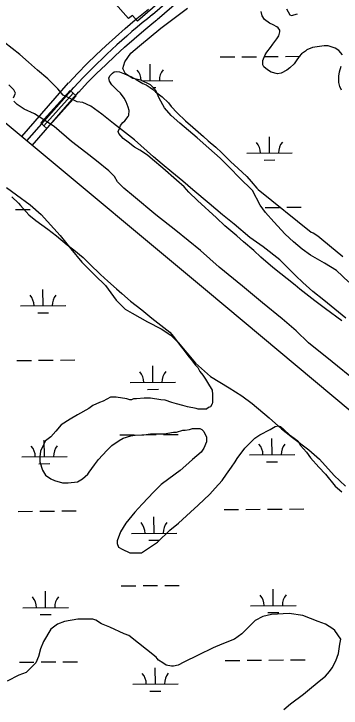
# Model space of a CAD drawing. Extents: x 3568792 to 3606828, y 529143 to 554785.
# Drawn here: x 3582217 to 3582938, y 544177 to 545708 of the extents above; entities that cross this region are included whole.
import ezdxf

# ---------------------------------------------------------------- set-up
doc = ezdxf.new("R2010")
doc.units = 0
for name, color, linetype in [('V-BRDG-OTLN', 7, 'Continuous'), ('V-ROAD-CNTR', 7, 'Continuous'), ('V-SITE-VEGE', 7, 'Continuous'), ('V-TOPO-SHOR', 7, 'Continuous'), ('V-WETL-SWMP', 7, 'Continuous')]:
    doc.layers.add(name, color=color, linetype=linetype)

msp = doc.modelspace()

# ---------------------------------------------------------------- linework, layer by layer
at = {"layer": 'V-BRDG-OTLN'}
msp.add_line((3582282.7, 545461.1), (3582347.3, 545532.9), dxfattribs=at)
msp.add_lwpolyline([(3582275.9, 545467.7), (3582341, 545538.8), (3582347.3, 545532.9), (3582353.8, 545526.8), (3582289.4, 545454.6), (3582282.7, 545461.1)], close=True, dxfattribs=at)
at = {"layer": 'V-ROAD-CNTR'}
for points in [[(3583655.6, 544247.7), (3583155.6, 544666.9), (3582643.8, 545095.4), (3582232.7, 545438.3), (3581647.3, 545925.8), (3581148.3, 546341.2), (3580545.7, 546846.9)], [(3582522.5, 545706.4), (3583094.3, 546201.3), (3583721.2, 546756.1)], [(3582532.3, 545695), (3583104.1, 546190), (3583256.8, 546325.1)], [(3582337.8, 545555.9), (3582357.5, 545576.8), (3582377.8, 545597.2), (3582398.3, 545617.2), (3582419.1, 545637.1), (3582440.4, 545656.5), (3582461.9, 545675.4), (3582483.8, 545694.2), (3582506, 545712.4), (3582513.2, 545718.1)], [(3582359.6, 545535.3), (3582379.1, 545556), (3582398.9, 545575.9), (3582419.1, 545595.6), (3582439.6, 545615.2), (3582460.4, 545634.2), (3582481.6, 545652.8), (3582503.1, 545671.2), (3582524.8, 545689.1), (3582531.8, 545694.6)], [(3582234.2, 545437.5), (3582337.4, 545555.5)], [(3582245.5, 545427.6), (3582348.7, 545545.6)], [(3582256.8, 545417.7), (3582360, 545535.8)]]:
    msp.add_lwpolyline(points, dxfattribs=at)
msp.add_arc((3583540.8, 544430.9), 1632.1, 128.6042, 136.9222, dxfattribs=at)
at = {"layer": 'V-SITE-VEGE'}
for points in [[(3582941.2, 545617.7), (3582933.1, 545627.2), (3582925.1, 545632.2), (3582909.5, 545637.3), (3582900.5, 545637.3), (3582884.9, 545635.3), (3582874.9, 545633.2), (3582862.4, 545628.2), (3582859.4, 545625.7), (3582850.8, 545619.7), (3582845.8, 545613.7), (3582838.8, 545604.1), (3582834.3, 545597.6), (3582825.2, 545588.6), (3582818.2, 545583.6), (3582806.1, 545577), (3582797.6, 545575.5), (3582783.6, 545579.1), (3582775.5, 545584.1), (3582767.5, 545590.6), (3582765.5, 545595.6), (3582765.5, 545604.7), (3582767, 545608.2), (3582770.5, 545617.7), (3582774, 545623.2), (3582782.1, 545633.3), (3582787.6, 545640.8), (3582796.6, 545652.3), (3582801.1, 545659.4), (3582803.1, 545668.4), (3582802.6, 545671.9), (3582799.1, 545676.9), (3582796.1, 545679.4), (3582788.1, 545683.4), (3582780.1, 545687), (3582769, 545695), (3582764, 545703.5), (3582761.5, 545713.1)], [(3582939.6, 545030.5), (3582903.9, 545057.6), (3582880.4, 545075.2), (3582847.2, 545100.8), (3582836.7, 545109.3), (3582787.5, 545148.5), (3582761.4, 545171), (3582745.9, 545186.1), (3582722.8, 545205.2), (3582708.2, 545218.2), (3582681.6, 545240.3), (3582663.6, 545257.9), (3582621.4, 545296), (3582602.4, 545314.6), (3582591.8, 545326.1), (3582574.8, 545340.7), (3582545.2, 545367.8), (3582522.1, 545386.9), (3582511, 545396.4), (3582494, 545407.5), (3582482.9, 545414), (3582468.4, 545424.5), (3582457.8, 545432.6), (3582448.3, 545443.6), (3582446.8, 545448.1), (3582449.3, 545455.1), (3582451.8, 545461.7), (3582456.8, 545468.2), (3582461.4, 545472.2), (3582468.4, 545481.2), (3582469.9, 545484.2), (3582470.9, 545494.3), (3582468.9, 545501.8), (3582463.9, 545513.9), (3582459.9, 545521.9), (3582451.8, 545532.9), (3582444.3, 545539.5), (3582432.8, 545551), (3582427.7, 545559), (3582426.2, 545566.6), (3582428.7, 545571.6), (3582434.3, 545577.1), (3582437.8, 545580.1), (3582443.3, 545580.6), (3582449.8, 545579.6), (3582460.4, 545575.6), (3582475.9, 545568.6), (3582486, 545563), (3582501, 545554.5), (3582508, 545551.5), (3582517.1, 545545.5), (3582522.1, 545542), (3582529.1, 545535.9)], [(3582938.6, 545539.4), (3582935.1, 545547.4), (3582933.1, 545556.5), (3582933.1, 545570.5), (3582934.6, 545580), (3582938.1, 545592.1)], [(3582529.1, 545535.9), (3582543.7, 545524.9), (3582557.2, 545511.8), (3582563.2, 545503.3), (3582576.3, 545489.8), (3582594.8, 545472.2), (3582610.9, 545458.1), (3582635, 545437.6), (3582645, 545428), (3582662.1, 545413.5), (3582674.6, 545401.9), (3582695.2, 545381.3), (3582710.3, 545367.8), (3582730.3, 545349.2), (3582739.9, 545338.2), (3582751.9, 545323.6), (3582754.9, 545320.1), (3582871.9, 545226.7), (3582876.4, 545225.2), (3582886.4, 545218.2), (3582895.4, 545211.2), (3582912.5, 545196.6), (3582941.6, 545172.5)], [(3582212, 545304), (3582226.7, 545290.4), (3582231.2, 545284.8), (3582249.3, 545264.4), (3582265.2, 545251.9), (3582291.2, 545232.7), (3582310.5, 545218), (3582334.3, 545198.7), (3582349, 545187.4), (3582369.4, 545170.4), (3582384.1, 545155.7), (3582407.8, 545133), (3582423.7, 545118.3), (3582442.9, 545101.3), (3582454.3, 545091.1), (3582473.5, 545074.1), (3582498.4, 545054.9), (3582521.1, 545036.8), (3582560.7, 545006.2), (3582568.6, 544996), (3582583.3, 544976.8), (3582592.4, 544965.4), (3582602.6, 544951.8), (3582608.2, 544945), (3582616.1, 544933.7), (3582621.8, 544928.1), (3582626.3, 544919), (3582633.1, 544911.1), (3582638.8, 544902), (3582643.3, 544895.2)], [(3582643.3, 544895.2), (3582653.5, 544878.2), (3582654.6, 544868.1), (3582654.6, 544851.1), (3582653.5, 544847.7), (3582650.1, 544840.9), (3582645.6, 544839.7), (3582641, 544836.4), (3582622.9, 544836.4), (3582618.4, 544837.5), (3582599.2, 544840.9), (3582589, 544844.3), (3582575.4, 544847.7), (3582565.2, 544851.1), (3582550.5, 544855.6), (3582540.3, 544856.7), (3582517.6, 544860.1), (3582504, 544860.1), (3582487.1, 544859), (3582480.3, 544859), (3582475.7, 544856.8), (3582472.3, 544856.8), (3582465.6, 544859), (3582441.8, 544862.4), (3582429.3, 544862.4), (3582413.5, 544853.4), (3582405.5, 544851.1), (3582390.8, 544844.3), (3582381.8, 544837.5), (3582356.9, 544823.9), (3582341, 544813.7), (3582320.6, 544801.3), (3582309.3, 544787.7), (3582298, 544775.3), (3582286.6, 544766.2), (3582278.7, 544751.5), (3582275.3, 544743.6), (3582274.2, 544731.1), (3582274.2, 544719.8), (3582279.8, 544701.7), (3582286.6, 544690.3), (3582298, 544682.4), (3582305.9, 544679), (3582324, 544673.3), (3582336.5, 544673.3), (3582356.8, 544675.6), (3582368.2, 544682.4), (3582379.5, 544692.6), (3582382.9, 544697.1), (3582394.2, 544713), (3582403.3, 544725.4), (3582421.4, 544744.7), (3582432.7, 544756), (3582448.6, 544767.3), (3582457.6, 544771.8), (3582474.6, 544777.5), (3582483.7, 544778.6), (3582502.9, 544779.8), (3582517.6, 544782), (3582548.2, 544782), (3582568.6, 544785.4), (3582575.4, 544785.4), (3582589, 544789.9), (3582594.6, 544789.9), (3582603.7, 544791.1), (3582610.5, 544793.3), (3582626.3, 544793.3), (3582630.9, 544791.1), (3582635.4, 544786.5), (3582641, 544774.1), (3582641, 544763.9), (3582635.4, 544750.3), (3582629.7, 544741.2), (3582610.5, 544725.4), (3582595.7, 544711.8), (3582583.3, 544700.5), (3582558.4, 544682.4), (3582541.4, 544669.9), (3582525.5, 544654.1), (3582499.5, 544626.9), (3582483.6, 544608.8), (3582463.3, 544585), (3582451.9, 544565.8), (3582444, 544545.4), (3582444, 544539.7), (3582447.4, 544531.8), (3582455.3, 544527.3), (3582472.3, 544519.3), (3582498.3, 544519.3), (3582515.3, 544530.7), (3582533.4, 544543.1), (3582560.6, 544569.2), (3582579.9, 544585), (3582605.9, 544608.8), (3582622.9, 544624.6), (3582648.9, 544648.4), (3582660.3, 544662), (3582676.1, 544679), (3582685.2, 544692.6), (3582696.5, 544708.4), (3582704.4, 544719.7)], [(3582704.4, 544719.7), (3582709, 544727.6), (3582726, 544750.3), (3582747.5, 544771.8), (3582758.8, 544779.7), (3582781.4, 544791), (3582792.8, 544797.8), (3582799.6, 544799), (3582804.1, 544797.8), (3582812, 544791), (3582824.5, 544779.7), (3582834.6, 544771.8), (3582842.6, 544766.1), (3582848.2, 544755.9), (3582861.8, 544741.2), (3582870.9, 544728.8), (3582889, 544708.4), (3582903.7, 544692.5), (3582925.2, 544666.5), (3582939.9, 544654)], [(3582811.9, 544174), (3582826.7, 544186.4), (3582855, 544207.9), (3582873.1, 544222.7), (3582893.5, 544239.6), (3582903.6, 544247.6), (3582912.7, 544257.8), (3582918.4, 544265.7), (3582926.3, 544281.5), (3582932, 544297.4), (3582935.4, 544317.8), (3582937.6, 544329.1), (3582924, 544348.3), (3582919.5, 544351.7), (3582903.7, 544361.9), (3582887.8, 544367.6), (3582853.8, 544381.2), (3582823.3, 544385.7), (3582784.8, 544383.4), (3582765.5, 544378.9), (3582748.5, 544369.9), (3582719.1, 544340.4), (3582703.3, 544329.1), (3582674.9, 544317.8), (3582655.7, 544309.9), (3582622.9, 544294), (3582591.2, 544278.2), (3582578.7, 544271.4), (3582568.5, 544269.1), (3582564, 544269.1), (3582552.7, 544271.4), (3582544.7, 544277), (3582535.7, 544282.7), (3582532.3, 544286.1), (3582530, 544289.5), (3582470, 544337.1), (3582459.8, 544340.5), (3582428.1, 544355.2), (3582410, 544363.1), (3582397.6, 544371), (3582390.8, 544373.3), (3582357.9, 544373.3), (3582328.5, 544367.6), (3582312.6, 544362), (3582297.9, 544350.7), (3582282.1, 544323.5), (3582275.3, 544307.6), (3582270.7, 544290.7), (3582265.1, 544277.1), (3582243.6, 544255.6), (3582227.7, 544249.9), (3582201.7, 544236.3)]]:
    msp.add_lwpolyline(points, dxfattribs=at)
at = {"layer": 'V-TOPO-SHOR'}
for points in [[(3582948.8, 545037), (3582899.9, 545076.1), (3582875.7, 545095.6), (3582853.5, 545115.1), (3582838, 545130.1), (3582802.8, 545165.1), (3582766, 545194.1), (3582736.9, 545214.8), (3582702.1, 545244.3), (3582676.4, 545264.8), (3582646.9, 545289.4), (3582611.1, 545319.9), (3582589.3, 545338.9), (3582565.1, 545358.5), (3582543.8, 545376), (3582524.5, 545392.1), (3582482.4, 545430.1), (3582455.8, 545450.6), (3582436.4, 545465.7), (3582410.8, 545486.2), (3582386, 545504.3), (3582369, 545512), (3582355.8, 545514.1), (3582325.1, 545528.4), (3582313.6, 545542.3), (3582291.4, 545564.8), (3582268.6, 545583.8), (3582248.8, 545601.3), (3582229.5, 545617.8), (3582195.6, 545644.9)], [(3582215.9, 545522.4), (3582220, 545532.7), (3582216.7, 545540.1), (3582205.6, 545551.1)], [(3582968.7, 544899.5), (3582918.3, 544940.2), (3582866, 544982.3), (3582839, 545008.7), (3582808, 545035.3), (3582764.9, 545070.4), (3582720.4, 545107.5), (3582669.5, 545149.5), (3582627.9, 545185.6), (3582573.7, 545230.2), (3582529.6, 545264.3), (3582480.2, 545305.9), (3582458.9, 545323.4), (3582444.9, 545337.4), (3582438.3, 545349.3), (3582426.2, 545361.3), (3582398.6, 545383.8), (3582375.4, 545401.9), (3582343.9, 545426), (3582305.1, 545459.1), (3582261.9, 545487.3), (3582239, 545497.5), (3582224, 545507.6), (3582216.3, 545515)]]:
    msp.add_lwpolyline(points, dxfattribs=at)
at = {"layer": 'V-WETL-SWMP'}
for p, q in [((3582671.5, 545612.6), (3582703.5, 545612.9)), ((3582719.5, 545613), (3582751.5, 545613.3)), ((3582767.5, 545613.4), (3582799.5, 545613.7)), ((3582815.5, 545613.8), (3582847.5, 545614.1)), ((3582517.3, 545560.6), (3582517, 545596.6)), ((3582498.7, 545560.4), (3582567.3, 545561)), ((3582523.3, 545545.2), (3582529.4, 545545.2)), ((3582780.1, 545400.9), (3582779.8, 545436.9)), ((3582730.1, 545400.5), (3582830.1, 545401.3)), ((3582768.2, 545385.4), (3582792.2, 545385.6)), ((3582220.4, 545276.1), (3582252.4, 545276.4)), ((3582770.3, 545280.7), (3582802.3, 545281)), ((3582818.3, 545281.2), (3582850.3, 545281.4)), ((3582281.1, 545064), (3582280.8, 545100)), ((3582231.1, 545063.6), (3582331.1, 545064.5)), ((3582269.2, 545048.5), (3582293.2, 545048.7)), ((3582223.2, 544943.5), (3582255.2, 544943.7)), ((3582271.2, 544943.9), (3582303.2, 544944.1)), ((3582319.2, 544944.3), (3582351.2, 544944.6)), ((3582523, 544895.3), (3582522.7, 544931.3)), ((3582473, 544894.8), (3582573, 544895.7)), ((3582511.1, 544879.7), (3582535.1, 544879.9)), ((3582283.9, 544731.4), (3582283.6, 544767.4)), ((3582450.5, 544779.2), (3582482.5, 544779.5)), ((3582498.5, 544779.6), (3582530.5, 544779.9)), ((3582546.5, 544780), (3582578.5, 544780.3)), ((3582785.8, 544735.6), (3582785.5, 544771.6)), ((3582233.9, 544731), (3582333.9, 544731.8)), ((3582735.8, 544735.2), (3582835.8, 544736)), ((3582272, 544715.8), (3582296, 544716)), ((3582773.9, 544720.1), (3582797.9, 544720.3)), ((3582679.9, 544614.6), (3582711.9, 544614.9)), ((3582727.9, 544615), (3582759.9, 544615.3)), ((3582775.9, 544615.4), (3582807.9, 544615.7)), ((3582823.9, 544615.9), (3582855.9, 544616.1)), ((3582226.1, 544610.8), (3582258, 544611.1)), ((3582274, 544611.2), (3582306, 544611.5)), ((3582322, 544611.6), (3582354, 544611.9)), ((3582525.8, 544562.6), (3582525.5, 544598.6)), ((3582475.8, 544562.2), (3582575.8, 544563)), ((3582513.9, 544547.1), (3582537.9, 544547.3)), ((3582453.4, 544446.5), (3582485.4, 544446.8)), ((3582501.4, 544447), (3582533.3, 544447.2)), ((3582549.3, 544447.4), (3582581.3, 544447.6)), ((3582286.7, 544398.7), (3582286.4, 544434.7)), ((3582788.6, 544402.9), (3582788.3, 544438.9)), ((3582738.6, 544402.5), (3582838.6, 544403.4)), ((3582236.7, 544398.3), (3582336.7, 544399.1)), ((3582776.7, 544387.4), (3582800.7, 544387.6)), ((3582274.8, 544383.2), (3582298.8, 544383.4)), ((3582228.9, 544278.1), (3582260.9, 544278.4)), ((3582276.9, 544278.6), (3582308.9, 544278.8)), ((3582324.9, 544279), (3582356.9, 544279.2)), ((3582682.7, 544282), (3582714.7, 544282.2)), ((3582730.7, 544282.4), (3582762.7, 544282.7)), ((3582778.7, 544282.8), (3582810.7, 544283.1)), ((3582826.7, 544283.2), (3582858.7, 544283.5)), ((3582528.6, 544229.9), (3582528.3, 544265.9)), ((3582478.6, 544229.5), (3582578.6, 544230.4)), ((3582516.7, 544214.4), (3582540.7, 544214.6))]:
    msp.add_line(p, q, dxfattribs=at)
for points in [[(3582533.3, 545729.9), (3582489.5, 545691.4), (3582478.4, 545704.1), (3582469.6, 545697.2), (3582434.6, 545736.2)], [(3582742.5, 545318.5), (3582713.3, 545346.6), (3582693.4, 545367.2), (3582671.1, 545389.3), (3582646.3, 545411.9), (3582620.5, 545434.6), (3582582.5, 545466.8), (3582563.6, 545483.4), (3582548.6, 545500.5), (3582536.6, 545521.9), (3582529.5, 545538.8), (3582517.8, 545550.9), (3582496.3, 545561.6), (3582478.6, 545565.4), (3582462.4, 545575.5), (3582456.7, 545587), (3582461.4, 545602.2), (3582474.1, 545620.7), (3582493.6, 545637.2), (3582540.7, 545676.4), (3582599.7, 545720.3)], [(3582817.9, 545718.6), (3582825.1, 545705.7), (3582829, 545704.1), (3582841.9, 545707.8)], [(3582200.2, 545324.7), (3582222.7, 545309), (3582252.9, 545286.3), (3582276.7, 545265.6), (3582318.4, 545219), (3582342.1, 545189.5), (3582366.8, 545160.4), (3582395.4, 545131.8), (3582418.7, 545108.7), (3582441.9, 545076.2), (3582462.3, 545056.6), (3582477.4, 545048), (3582511.2, 545028.7), (3582541, 545012.9), (3582562.5, 544999.2), (3582578.5, 544983.1), (3582616.8, 544937.5), (3582649.8, 544908.3), (3582691.4, 544882.9), (3582719.2, 544865.2), (3582741.7, 544848.5), (3582779.1, 544816.8), (3582806.9, 544792.6), (3582831.2, 544773.9), (3582866.8, 544746.2), (3582890.7, 544726), (3582922.6, 544689.5), (3582947.4, 544666.3)], [(3582954.8, 545116.4), (3582927.6, 545142.1), (3582901.7, 545158.3), (3582870.9, 545175.6), (3582852.4, 545188.7), (3582832.9, 545204.9), (3582814.9, 545222), (3582789.7, 545249.1), (3582771.3, 545269.6), (3582759.7, 545285.6), (3582742.5, 545318.5)]]:
    msp.add_lwpolyline(points, dxfattribs=at)
for centre, start, end in [((3582462.1, 545560.6), 0.8466, 41.2552), ((3582572.5, 545561.5), 139.7115, 181.2552), ((3582724.9, 545400.9), 359.7115, 41.2552), ((3582835.3, 545401.8), 139.7115, 181.2552), ((3582225.8, 545064), 359.7115, 41.2552), ((3582336.3, 545065), 139.7115, 181.2552), ((3582467.7, 544895.3), 359.7115, 41.2552), ((3582578.2, 544896.2), 139.7115, 181.2552), ((3582228.6, 544731.4), 359.7115, 41.2552), ((3582339.1, 544732.3), 139.7115, 181.2552), ((3582730.5, 544735.6), 359.7115, 41.2552), ((3582841, 544736.5), 139.7115, 181.2552), ((3582470.5, 544562.6), 359.7115, 41.2552), ((3582581, 544563.5), 139.7115, 181.2552), ((3582231.4, 544398.7), 359.7115, 41.2552), ((3582341.9, 544399.7), 139.7115, 181.2552), ((3582733.3, 544403), 359.7115, 41.2552), ((3582843.8, 544403.9), 139.7115, 181.2552), ((3582473.3, 544229.9), 359.7115, 41.2552), ((3582583.8, 544230.9), 139.7115, 181.2552)]:
    msp.add_arc(centre, 35.2, start, end, dxfattribs=at)

doc.saveas('drawing.dxf')
